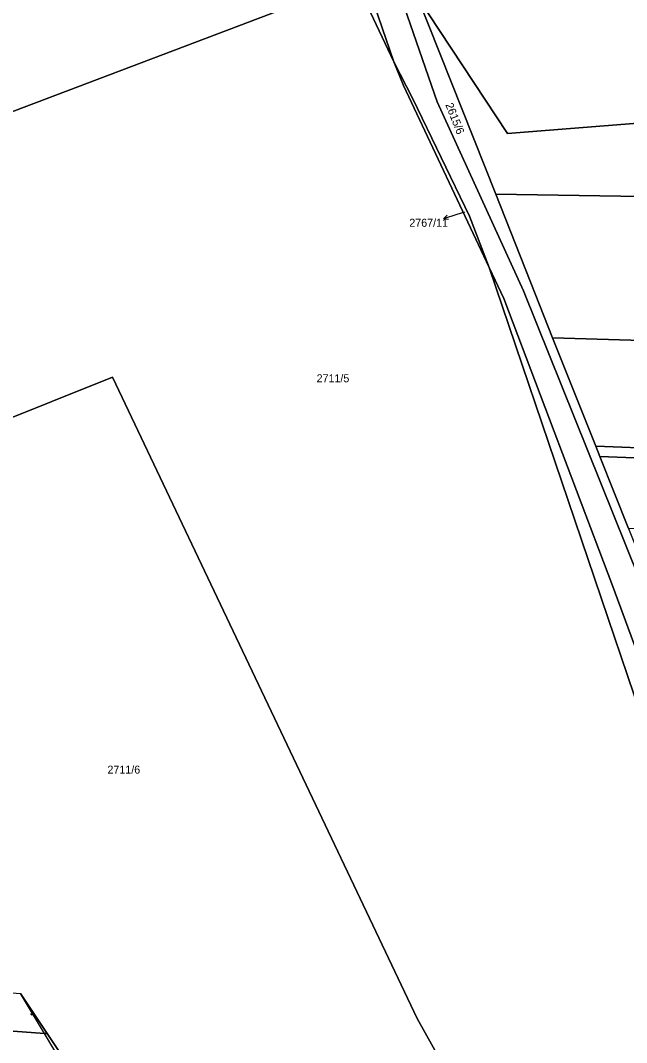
# Model space of a CAD drawing. Extents: x -596024 to -594475, y -1163820 to -1161957.
# Drawn here: x -595508.5 to -595379.8, y -1163378.9 to -1163161.8 of the extents above; entities that cross this region are included whole.
import ezdxf

# ---------------------------------------------------------------- set-up
doc = ezdxf.new("R2010")
doc.units = 0
for name, color, linetype in [('Level 1', 7, 'Continuous'), ('Level 13', 7, 'Continuous'), ('Level 3', 7, 'Continuous'), ('Level 4', 7, 'Continuous'), ('Level 57', 7, 'Continuous'), ('Level 60', 7, 'Continuous')]:
    doc.layers.add(name, color=color, linetype=linetype)

msp = doc.modelspace()

# ---------------------------------------------------------------- linework, layer by layer
at = {"layer": 'Level 1'}
for points in [[(-595520.04, -1162919.04), (-595516.17, -1162966.86), (-595513.68, -1162981.77), (-595508.45, -1162997.67), (-595499.58, -1163019.1), (-595450.25, -1163091.52), (-595419.94, -1163179.11), (-595401.61, -1163219.23), (-595377.04, -1163280.37), (-595366.19, -1163311.62), (-595354.94, -1163339.67), (-595344.96, -1163363.16)], [(-595429.2, -1163170.59), (-595455.74, -1163093.14)], [(-595437.23, -1163153.46), (-595589.56, -1163211.26)], [(-595437.23, -1163153.46), (-595429.2, -1163170.59)], [(-595407.54, -1163198.72), (-595424.14, -1163156.76)], [(-595282.81, -1163176.15), (-595405, -1163185.8), (-595424.14, -1163156.76)], [(-595429.2, -1163170.59), (-595427.11, -1163175.6), (-595408.9, -1163214.29)], [(-595429.2, -1163170.59), (-595425.1, -1163178.44), (-595413.07, -1163203.39), (-595408.9, -1163214.29)], [(-595395.46, -1163229.21), (-595399.16, -1163219.91), (-595407.54, -1163198.72)], [(-595283.78, -1163200.69), (-595407.54, -1163198.72)], [(-595408.9, -1163214.29), (-595354.36, -1163375.3)], [(-595350.61, -1163373.59), (-595360.46, -1163342.31), (-595382.69, -1163282.04), (-595405.81, -1163220.84), (-595408.9, -1163214.29)], [(-595386.28, -1163252.25), (-595395.46, -1163229.21)], [(-595395.46, -1163229.21), (-595074.71, -1163238.78)], [(-595566.98, -1163268.91), (-595488.9, -1163237.6), (-595424.19, -1163373.84), (-595411.35, -1163396.88)], [(-595385.41, -1163254.43), (-595386.28, -1163252.25)], [(-595151.83, -1163261.3), (-595386.28, -1163252.25)], [(-595379.33, -1163269.7), (-595385.41, -1163254.43)], [(-595385.41, -1163254.43), (-595158.34, -1163263.21)], [(-595502.77, -1163377.05), (-595508.46, -1163368.49)], [(-595503.37, -1163377.01), (-595578.89, -1163371.39)], [(-595502.77, -1163377.05), (-595503.37, -1163377.01)], [(-595485.98, -1163402.09), (-595491.59, -1163393.82), (-595502.77, -1163377.05)]]:
    msp.add_lwpolyline(points, dxfattribs=at)
at = {"layer": 'Level 13'}
for centre, start, end in [((-595506.08, -1163372.84), 158.2276, 30.3256), ((-595505.76, -1163372.66), 338.0131, 210.6031)]:
    msp.add_arc(centre, 0.184, start, end, dxfattribs=at)
at = {"layer": 'Level 3'}
for points in [[(-595503.37, -1163377.01), (-595508.46, -1163368.49)], [(-595489.45, -1163400.31), (-595503.37, -1163377.01)]]:
    msp.add_lwpolyline(points, dxfattribs=at)
at = {"layer": 'Level 57'}
for p, q in [((-595415.77, -1163203.04), (-595418.63, -1163203.93)), ((-595414.14, -1163202.53), (-595415.77, -1163203.04))]:
    msp.add_line(p, q, dxfattribs=at)
msp.add_lwpolyline([(-595417.53, -1163204.11), (-595418.63, -1163203.93), (-595417.82, -1163203.16)], dxfattribs=at)
at = {"layer": 'Level 60'}
for points in [[(-595517.73, -1162898.44), (-595520.04, -1162919.04), (-595516.17, -1162966.86), (-595513.68, -1162981.77), (-595508.45, -1162997.67), (-595499.58, -1163019.1), (-595450.25, -1163091.52), (-595419.94, -1163179.11), (-595401.61, -1163219.23), (-595377.04, -1163280.37), (-595366.19, -1163311.62), (-595354.94, -1163339.67), (-595344.96, -1163363.16), (-595343.23, -1163367.48), (-595340, -1163378.31)], [(-595424.14, -1163156.76), (-595407.54, -1163198.72), (-595399.16, -1163219.91), (-595395.46, -1163229.21), (-595386.28, -1163252.25), (-595385.41, -1163254.43), (-595379.33, -1163269.7), (-595377.19, -1163275.07), (-595375.47, -1163279.4), (-595372.92, -1163285.79), (-595370.54, -1163291.79), (-595364.68, -1163308.16), (-595358.95, -1163324.12), (-595354.45, -1163336.7), (-595351.31, -1163345.46), (-595344.96, -1163363.16), (-595354.94, -1163339.67), (-595366.19, -1163311.62), (-595377.04, -1163280.37), (-595401.61, -1163219.23), (-595419.94, -1163179.11), (-595450.25, -1163091.52)], [(-595340, -1163378.31), (-595331.81, -1163405.71), (-595321.46, -1163440.43), (-595338.5, -1163398.6), (-595347.61, -1163378.21), (-595350.61, -1163373.59), (-595360.46, -1163342.31), (-595382.69, -1163282.04), (-595405.81, -1163220.84), (-595408.9, -1163214.29), (-595413.07, -1163203.39), (-595425.1, -1163178.44), (-595429.2, -1163170.59), (-595455.74, -1163093.14)], [(-595437.23, -1163153.46), (-595589.56, -1163211.26), (-595590.97, -1163207.82), (-595592.11, -1163204.07), (-595592.81, -1163202.58), (-595595.87, -1163196.08), (-595597.57, -1163192.49), (-595598.29, -1163191.63), (-595600.19, -1163187.08), (-595602.19, -1163183.01), (-595601.01, -1163180.8), (-595605.75, -1163175.97), (-595606.73, -1163173.64), (-595609.16, -1163170.18), (-595610.15, -1163167.24), (-595610.78, -1163165.65), (-595610.98, -1163164.36), (-595611.27, -1163159.13)], [(-595566.98, -1163268.91), (-595488.9, -1163237.6), (-595424.19, -1163373.84), (-595411.35, -1163396.88)], [(-595491.59, -1163393.82), (-595502.77, -1163377.05), (-595508.46, -1163368.49)]]:
    msp.add_lwpolyline(points, dxfattribs=at)
for points in [[(-595424.14, -1163156.76), (-595449.69, -1163089.73), (-595278.69, -1163071.16), (-595282.81, -1163176.15), (-595405, -1163185.8)], [(-595429.2, -1163170.59), (-595437.23, -1163153.46), (-595464.12, -1163095.9), (-595460.48, -1163094.66), (-595457.52, -1163093.65), (-595455.74, -1163093.14)], [(-595437.23, -1163153.46), (-595429.2, -1163170.59), (-595427.11, -1163175.6), (-595408.9, -1163214.29), (-595354.36, -1163375.3), (-595383.32, -1163386.51), (-595411.35, -1163396.88), (-595424.19, -1163373.84), (-595488.9, -1163237.6), (-595566.98, -1163268.91), (-595567.89, -1163267.83), (-595572.12, -1163262.14), (-595574.34, -1163257.62), (-595576.23, -1163252.16), (-595576.47, -1163250.5), (-595577.89, -1163246.83), (-595579.6, -1163241.5), (-595581.35, -1163236.18), (-595582.85, -1163231.46), (-595583.38, -1163230.54), (-595585.26, -1163224.77), (-595587.19, -1163218.99), (-595588.93, -1163213.88), (-595589.56, -1163211.26)], [(-595407.54, -1163198.72), (-595424.14, -1163156.76), (-595405, -1163185.8), (-595282.81, -1163176.15), (-595283.78, -1163200.69)], [(-595427.11, -1163175.6), (-595429.2, -1163170.59), (-595425.1, -1163178.44), (-595413.07, -1163203.39), (-595408.9, -1163214.29)], [(-595395.46, -1163229.21), (-595399.16, -1163219.91), (-595407.54, -1163198.72), (-595283.78, -1163200.69), (-595233.73, -1163201.48), (-595179.02, -1163202.35), (-595073.52, -1163204.03), (-594961.82, -1163205.81), (-595074.71, -1163238.78)], [(-595354.36, -1163375.3), (-595408.9, -1163214.29), (-595405.81, -1163220.84), (-595382.69, -1163282.04), (-595360.46, -1163342.31), (-595350.61, -1163373.59)], [(-595386.28, -1163252.25), (-595395.46, -1163229.21), (-595074.71, -1163238.78), (-595151.83, -1163261.3)], [(-595385.41, -1163254.43), (-595386.28, -1163252.25), (-595151.83, -1163261.3), (-594889.05, -1163271.45), (-594886.62, -1163271.54), (-594886.5, -1163273.7), (-594889.06, -1163273.6), (-595158.34, -1163263.21)], [(-595379.33, -1163269.7), (-595385.41, -1163254.43), (-595158.34, -1163263.21), (-595208.35, -1163277.82)], [(-595578.89, -1163371.39), (-595593.99, -1163362.13), (-595508.46, -1163368.49), (-595502.77, -1163377.05), (-595503.37, -1163377.01)], [(-595570.13, -1163375.53), (-595578.89, -1163371.39), (-595503.37, -1163377.01), (-595502.77, -1163377.05), (-595491.59, -1163393.82), (-595485.98, -1163402.09), (-595489.45, -1163400.31), (-595522.75, -1163383.22)]]:
    msp.add_lwpolyline(points, close=True, dxfattribs=at)

# ---------------------------------------------------------------- texts
at = {"layer": 'Level 4'}
for s, height, p in [('2767/11', 0.1, (-595414.14, -1163202.53)), ('2711/5', 1.7, (-595445.57, -1163238.67)), ('2711/6', 1.7, (-595489.98, -1163321.81))]:
    msp.add_text(s, height=height, dxfattribs=at).set_placement(p)
at = {"layer": 'Level 57'}
msp.add_text('2615/6', height=1.7, rotation=291.5845, dxfattribs=at).set_placement((-595418.26, -1163179.7))
msp.add_text('2767/11', height=1.7, dxfattribs=at).set_placement((-595425.88, -1163205.63))

doc.saveas('drawing.dxf')
